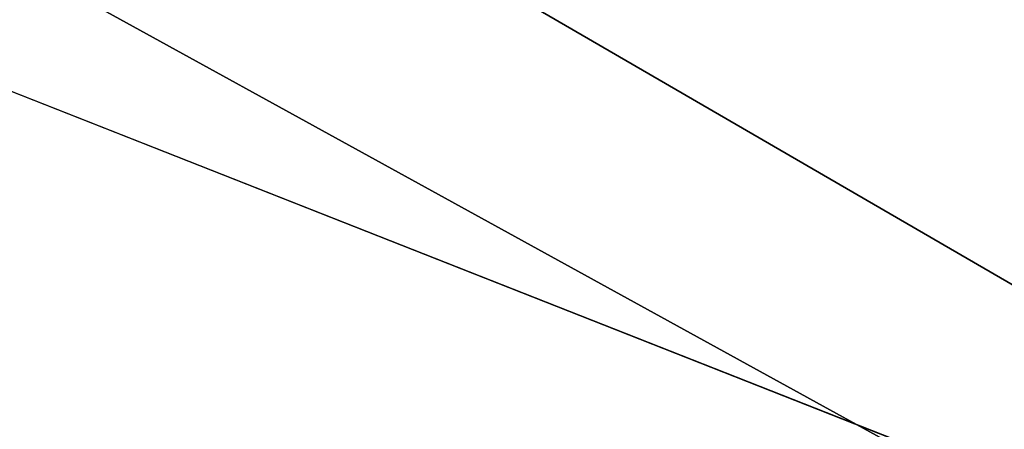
# Model space of a CAD drawing. Extents: x -250 to 250, y -832 to 754.
# Tile 383 of 656: x 3.96 to 4.636, y -638.288 to -638.007. Entities that reach past the tile are written whole.
import ezdxf

# ---------------------------------------------------------------- set-up
doc = ezdxf.new("R2010")
doc.units = 0
doc.header["$LTSCALE"] = 33.374815
for name, color, linetype in [('1175', 7, 'CONTINUOUS'), ('194', 7, 'CONTINUOUS'), ('290', 7, 'CONTINUOUS'), ('291', 7, 'CONTINUOUS'), ('293', 7, 'CONTINUOUS'), ('311', 7, 'CONTINUOUS')]:
    doc.layers.add(name, color=color, linetype=linetype)

msp = doc.modelspace()

# ---------------------------------------------------------------- linework, layer by layer
at = {"layer": '1175', "color": 7, "linetype": 'CONTINUOUS'}
for points in [[(5.29562, -638.8172, 68.65), (0, -637.14168, 68.65), (5.07643, -641.75628, 68.55), (5.29562, -638.8172, 68.65)], [(0, -637.14168, 68.65), (0, -638.36642, 68.62499), (5.07643, -641.75628, 68.55), (0, -637.14168, 68.65)]]:
    msp.add_3dface(points, dxfattribs=at)
at = {"layer": '194', "color": 7, "linetype": 'CONTINUOUS'}
for points in [[(210, -638, -11), (210, -645.77817, -7.77817), (-210, -638, -11), (210, -638, -11)], [(-210, -638, -11), (210, -645.77817, -7.77817), (-210, -645.77817, -7.77817), (-210, -638, -11)], [(210, -645.77817, 7.77817), (210, -638, 11), (-210, -645.77817, 7.77817), (210, -645.77817, 7.77817)], [(210, -638, 11), (-210, -638, 11), (-210, -645.77817, 7.77817), (210, -638, 11)]]:
    msp.add_3dface(points, dxfattribs=at)
at = {"layer": '290', "color": 7, "linetype": 'CONTINUOUS'}
msp.add_3dface([(6.00963, -637.55597, 68.65), (0, -637.14168, 68.65), (5.29562, -638.8172, 68.65), (6.00963, -637.55597, 68.65)], dxfattribs=at)
at = {"layer": '291', "color": 7, "linetype": 'CONTINUOUS'}
msp.add_3dface([(-6.76847, -639.28696, 15.65), (0, -636.5, 15.65), (6.50569, -639.06024, 15.65), (-6.76847, -639.28696, 15.65)], dxfattribs=at)
at = {"layer": '293', "color": 7, "linetype": 'CONTINUOUS'}
for points in [[(0, -635.5, 16.65), (4.08968, -636.37289, 27.05004), (9.82914, -641.19363, 16.65), (0, -635.5, 16.65)], [(4.08968, -636.37289, 27.05004), (5.14908, -636.90126, 30.15), (9.82914, -641.19363, 16.65), (4.08968, -636.37289, 27.05004)]]:
    msp.add_3dface(points, dxfattribs=at)
at = {"layer": '311', "color": 7, "linetype": 'CONTINUOUS'}
for points in [[(0, -635.5, 16.65), (9.82914, -641.19363, 16.65), (0, -635.79289, 15.94289), (0, -635.5, 16.65)], [(9.82914, -641.19363, 16.65), (0, -636.5, 15.65), (0, -635.79289, 15.94289), (9.82914, -641.19363, 16.65)], [(6.50569, -639.06024, 15.65), (0, -636.5, 15.65), (9.82914, -641.19363, 16.65), (6.50569, -639.06024, 15.65)]]:
    msp.add_3dface(points, dxfattribs=at)

doc.saveas('drawing.dxf')
